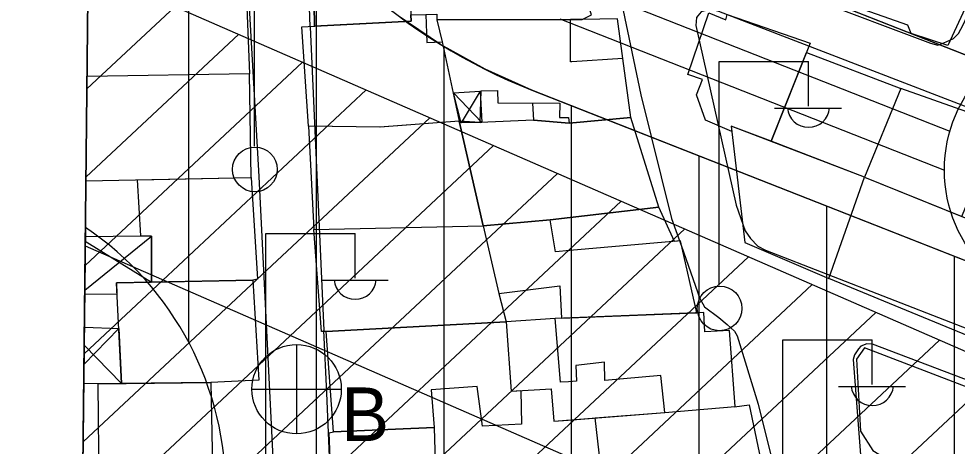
# Model space of a CAD drawing. Extents: x 417997 to 421451, y 4451742 to 4455216.
# Drawn here: x 419108.7 to 419182.3, y 4452716.7 to 4452750.1 of the extents above; entities that cross this region are included whole.
import ezdxf

# ---------------------------------------------------------------- set-up
doc = ezdxf.new("R2010")
doc.units = 0
for name, color, linetype in [('ADAKENARI', 7, 'Continuous'), ('B_Mesken', 7, 'Continuous'), ('B_Sundurma', 7, 'Continuous'), ('B_Teras', 7, 'Continuous'), ('KALDIRIM', 7, 'Continuous'), ('KD_DAIRE', 7, 'Continuous'), ('PAFTALAMA', 7, 'Continuous'), ('PL_KON_MEV_350', 7, 'Continuous'), ('S_Elektrik_Diregi', 7, 'Continuous'), ('S_Rogar_Kapagi_Buski', 7, 'Continuous'), ('SM_DAIRE', 7, 'Continuous'), ('SN_3_DERECE_KAYNAK_KORUMA', 7, 'Continuous'), ('TA_ENH_154', 7, 'Continuous'), ('TA_ENH_KORUMA', 7, 'Continuous'), ('TA_ENH_TARAMA', 7, 'Continuous'), ('TR_ORTAYOGUNKONUT', 7, 'Continuous'), ('Y_Lejant', 7, 'Continuous'), ('Yol_Sose', 7, 'Continuous')]:
    doc.layers.add(name, color=color, linetype=linetype)

msp = doc.modelspace()

# ---------------------------------------------------------------- linework, layer by layer
at = {"layer": 'ADAKENARI'}
for p, q in [((419277.123, 4452710.286), (419154.406, 4452758.519)), ((419277.123, 4452710.286), (419154.406, 4452758.519)), ((419148.919, 4452744.559), (419265.064, 4452698.909)), ((419148.919, 4452744.559), (419265.064, 4452698.909))]:
    msp.add_line(p, q, dxfattribs=at)
msp.add_arc((419165.38, 4452786.439), 44.999, 207.76938, 248.54329, dxfattribs=at)
msp.add_arc((419165.38, 4452786.439), 44.999, 207.76938, 248.54329, dxfattribs=at)
at = {"layer": 'B_Mesken'}
for points in [[(419131.64, 4452761.092), (419131.795, 4452756.373), (419131.898, 4452749.573), (419139.482, 4452749.948), (419139.458, 4452750.45), (419140.61, 4452750.48), (419141.491, 4452750.505), (419141.49, 4452750.058), (419152.873, 4452750.094), (419153.603, 4452750.463), (419152.756, 4452753.146), (419151.238, 4452753.155), (419149.779, 4452757.023), (419147.938, 4452757.07), (419147.288, 4452758.324), (419146.665, 4452758.344), (419146.774, 4452760.021), (419142.821, 4452760.122), (419142.912, 4452760.824), (419140.244, 4452760.884), (419140.229, 4452761.25)], [(419185.437, 4452756.453), (419181.521, 4452748.043), (419178.655, 4452748.985), (419178.398, 4452749.642), (419170.579, 4452752.412), (419173.452, 4452758.854), (419174.194, 4452758.523), (419175.082, 4452760.595), (419175.683, 4452760.28)], [(419130.9, 4452749.523), (419139.482, 4452749.948), (419139.458, 4452750.45), (419140.61, 4452750.48), (419140.701, 4452748.297), (419141.907, 4452748.326), (419143.247, 4452742.109), (419137.005, 4452741.649), (419131.43, 4452741.722)], [(419155.653, 4452750.145), (419152.873, 4452750.094), (419151.955, 4452750.091), (419141.49, 4452750.058), (419141.907, 4452748.326), (419143.247, 4452742.109), (419144.885, 4452742.029), (419144.966, 4452744.507), (419146.227, 4452744.52), (419146.264, 4452743.556), (419148.989, 4452743.544), (419149.068, 4452742.212), (419151.866, 4452741.978), (419156.692, 4452742.403), (419156.057, 4452747.034)], [(419170.755, 4452748.234), (419167.677, 4452740.542), (419164.547, 4452741.739), (419164.596, 4452741.32), (419162.543, 4452742.19), (419161.824, 4452744.18), (419162.294, 4452745.389), (419161.155, 4452745.772), (419162.813, 4452750.607), (419164.124, 4452750.068), (419164.246, 4452750.465)], [(419170.466, 4452747.511), (419177.85, 4452744.691), (419175.005, 4452737.741), (419167.677, 4452740.542)], [(419185.614, 4452741.948), (419177.85, 4452744.691), (419175.005, 4452737.741), (419182.638, 4452734.659)], [(419145.127, 4452733.928), (419143.247, 4452742.109), (419137.055, 4452741.653), (419131.43, 4452741.722), (419131.845, 4452733.645)], [(419158.889, 4452735.378), (419156.692, 4452742.403), (419151.866, 4452741.978), (419149.068, 4452742.212), (419144.885, 4452742.029), (419143.247, 4452742.109), (419145.127, 4452733.928), (419150.357, 4452734.393)], [(419172.218, 4452729.791), (419175.005, 4452737.741), (419164.547, 4452741.739), (419165.62, 4452732.605)], [(419119.115, 4452729.508), (419119.116, 4452733.124), (419118.28, 4452733.134), (419118.025, 4452737.521), (419126.941, 4452737.713), (419127.431, 4452729.747), (419127.076, 4452729.679)], [(419175.005, 4452737.741), (419190.143, 4452731.629), (419187.057, 4452723.683), (419172.218, 4452729.791), (419175.005, 4452737.741)], [(419158.889, 4452735.378), (419150.357, 4452734.393), (419145.127, 4452733.928), (419146.332, 4452728.62), (419151.121, 4452729.234), (419151.259, 4452726.69), (419161.873, 4452727.114), (419160.584, 4452732.736), (419160.101, 4452732.694)], [(419132.816, 4452725.642), (419132.452, 4452725.636), (419131.845, 4452733.645), (419145.127, 4452733.928), (419146.332, 4452728.62), (419146.922, 4452726.39)], [(419116.781, 4452721.572), (419116.369, 4452729.449), (419127.076, 4452729.679), (419127.538, 4452721.832), (419123.77, 4452721.64)], [(419162.41, 4452727.136), (419150.764, 4452726.67), (419146.922, 4452726.39), (419147.312, 4452720.966), (419150.449, 4452721.161), (419150.649, 4452718.617), (419159.363, 4452719.305), (419164.876, 4452719.761), (419164.422, 4452725.719), (419162.487, 4452725.607)], [(419147.312, 4452720.966), (419148.058, 4452721.012), (419148.127, 4452718.388), (419145.055, 4452718.217), (419144.658, 4452721.346), (419141.034, 4452721.074), (419141.281, 4452718.118), (419133.396, 4452717.793), (419132.816, 4452725.642), (419146.922, 4452726.39)], [(419174.991, 4452724.37), (419174.366, 4452723.471), (419174.697, 4452717.832), (419175.665, 4452716.327), (419188.69, 4452708.354), (419193.763, 4452705.457), (419195.107, 4452707.583), (419199.75, 4452715.549), (419190.857, 4452719.215), (419190.458, 4452718.43)], [(419115.031, 4452713.603), (419114.954, 4452721.554), (419123.77, 4452721.64), (419123.925, 4452713.71)], [(419164.805, 4452719.755), (419165.95, 4452719.907), (419167.754, 4452711.321), (419158.231, 4452710.887), (419158.215, 4452711.093), (419154.8, 4452710.9), (419153.894, 4452718.873), (419159.363, 4452719.305), (419164.876, 4452719.761)], [(419141.281, 4452718.118), (419141.505, 4452710.119), (419133.928, 4452709.844), (419133.373, 4452709.861), (419133.053, 4452717.716), (419133.396, 4452717.793)]]:
    msp.add_lwpolyline(points, close=True, dxfattribs=at)
for points in [[(419114.155, 4452753.298), (419126.483, 4452753.7), (419126.81, 4452745.817), (419114.073, 4452745.615)], [(419113.985, 4452737.435), (419126.941, 4452737.713), (419126.81, 4452745.817), (419114.073, 4452745.615)]]:
    msp.add_lwpolyline(points, dxfattribs=at)
at = {"layer": 'B_Sundurma'}
for p, q in [((419145.003, 4452742.009), (419142.791, 4452744.345)), ((419144.883, 4452744.484), (419143.383, 4452741.988)), ((419113.894, 4452728.879), (419119.116, 4452733.124)), ((419113.935, 4452732.729), (419119.115, 4452729.508)), ((419116.556, 4452725.867), (419113.831, 4452723.047)), ((419113.848, 4452724.587), (419116.781, 4452721.572))]:
    msp.add_line(p, q, dxfattribs=at)
msp.add_lwpolyline([(419144.883, 4452744.484), (419145.003, 4452742.009), (419143.383, 4452741.988), (419142.791, 4452744.345)], close=True, dxfattribs=at)
for points in [[(419113.939, 4452733.083), (419118.28, 4452733.134), (419119.116, 4452733.124), (419119.115, 4452729.508), (419116.369, 4452729.449), (419116.414, 4452728.579), (419113.89, 4452728.549)], [(419113.863, 4452725.98), (419116.556, 4452725.867), (419116.781, 4452721.572), (419114.954, 4452721.554), (419113.816, 4452721.581)]]:
    msp.add_lwpolyline(points, dxfattribs=at)
at = {"layer": 'B_Teras'}
for points in [[(419131.898, 4452749.573), (419131.795, 4452756.373), (419139.563, 4452756.255), (419139.458, 4452750.45), (419139.482, 4452749.948)], [(419152.068, 4452746.78), (419151.968, 4452746.774), (419151.955, 4452750.091), (419141.49, 4452750.058), (419141.907, 4452748.326), (419143.247, 4452742.109), (419144.885, 4452742.029), (419144.966, 4452744.507), (419146.227, 4452744.52), (419146.264, 4452743.556), (419151.13, 4452743.534), (419151.093, 4452742.41), (419151.812, 4452742.4), (419151.866, 4452741.978), (419152.017, 4452741.991), (419156.692, 4452742.403), (419156.057, 4452747.034)], [(419151.853, 4452726.714), (419161.873, 4452727.114), (419160.584, 4452732.736), (419151.91, 4452731.979), (419150.775, 4452731.88), (419150.357, 4452734.393), (419145.127, 4452733.928), (419146.332, 4452728.62), (419151.121, 4452729.234), (419151.259, 4452726.69)], [(419151.768, 4452718.705), (419159.363, 4452719.305), (419159.052, 4452722.19), (419154.64, 4452721.794), (419154.633, 4452723.238), (419152.384, 4452722.987), (419152.425, 4452721.758), (419151.8, 4452721.711), (419151.167, 4452721.664), (419150.764, 4452726.67), (419146.922, 4452726.39), (419147.312, 4452720.966), (419150.449, 4452721.161), (419150.649, 4452718.617)]]:
    msp.add_lwpolyline(points, close=True, dxfattribs=at)
at = {"layer": 'KALDIRIM'}
for p, q in [((419152.212, 4452752.934), (419181.695, 4452741.346)), ((419152.212, 4452752.934), (419181.695, 4452741.346)), ((419151.114, 4452750.142), (419181.264, 4452738.292)), ((419151.114, 4452750.142), (419181.264, 4452738.292))]:
    msp.add_line(p, q, dxfattribs=at)
at = {"layer": 'KD_DAIRE'}
msp.add_circle((419192.264, 4452738.296), 11, dxfattribs=at)
msp.add_circle((419192.264, 4452738.296), 11, dxfattribs=at)
at = {"layer": 'PAFTALAMA'}
msp.add_line((419138.441, 4455021.891), (419108.72, 4452245.779), dxfattribs=at)
msp.add_line((419138.441, 4455021.891), (419108.72, 4452245.779), dxfattribs=at)
at = {"layer": 'PL_KON_MEV_350'}
msp.add_line((419114.28, 4452765.095), (419113.211, 4452665.24), dxfattribs=at)
for points in [[(419338.263, 4452809.45), (419290.932, 4452715.558), (419277.123, 4452710.286), (419154.406, 4452758.519), (419151.377, 4452759.909), (419148.52, 4452761.626), (419145.872, 4452763.649), (419143.464, 4452765.954), (419141.327, 4452768.511), (419139.486, 4452771.29), (419137.966, 4452774.256), (419136.783, 4452777.373), (419135.954, 4452780.601), (419135.488, 4452783.901), (419135.391, 4452787.233), (419139.641, 4452947.996)], [(419113.211, 4452665.24), (419150.677, 4452645.125), (419183.024, 4452627.759), (419213.321, 4452671.387), (419226.574, 4452660.394), (419230.288, 4452664.533), (419234.19, 4452668.496), (419238.272, 4452672.274), (419242.524, 4452675.858), (419246.938, 4452679.241), (419251.503, 4452682.417), (419256.211, 4452685.377), (419261.051, 4452688.116), (419265.556, 4452690.529), (419265.064, 4452698.909), (419148.919, 4452744.559), (419145.263, 4452746.187), (419141.767, 4452748.133), (419138.457, 4452750.382)]]:
    msp.add_lwpolyline(points, dxfattribs=at)
at = {"layer": 'S_Elektrik_Diregi'}
for p, q in [((419127.188, 4452740.174), (419127.188, 4452757.674)), ((419163.61, 4452729.286), (419163.61, 4452746.786)), ((419163.61, 4452746.786), (419170.61, 4452746.786)), ((419170.61, 4452743.286), (419170.61, 4452746.786)), ((419167.95, 4452743.146), (419173.2, 4452743.146)), ((419128.087, 4452715.811), (419128.087, 4452733.311)), ((419128.087, 4452733.311), (419135.087, 4452733.311)), ((419135.087, 4452729.811), (419135.087, 4452733.311)), ((419132.427, 4452729.671), (419137.677, 4452729.671)), ((419168.613, 4452707.482), (419168.613, 4452724.982)), ((419168.613, 4452724.982), (419175.613, 4452724.982)), ((419175.613, 4452721.482), (419175.613, 4452724.982)), ((419172.953, 4452721.342), (419178.203, 4452721.342))]:
    msp.add_line(p, q, dxfattribs=at)
for centre in [(419127.224, 4452738.339), (419163.646, 4452727.451)]:
    msp.add_circle(centre, 1.75, dxfattribs=at)
for centre in [(419170.611, 4452743.299), (419135.087, 4452729.824), (419175.614, 4452721.495)]:
    msp.add_arc(centre, 1.658, 184.83843, 355.14641, dxfattribs=at)
at = {"layer": 'S_Rogar_Kapagi_Buski'}
for p, q in [((419130.494, 4452724.625), (419130.494, 4452717.625)), ((419126.994, 4452721.125), (419133.994, 4452721.125))]:
    msp.add_line(p, q, dxfattribs=at)
msp.add_circle((419130.494, 4452721.125), 3.5, dxfattribs=at)
at = {"layer": 'SM_DAIRE'}
msp.add_line((419113.945, 4452733.801), (419113.498, 4452692.071), dxfattribs=at)
msp.add_line((419113.945, 4452733.801), (419113.498, 4452692.071), dxfattribs=at)
msp.add_arc((419099.952, 4452713.084), 25, 302.80801, 55.96522, dxfattribs=at)
msp.add_arc((419099.952, 4452713.084), 25, 302.80801, 55.96522, dxfattribs=at)
at = {"layer": 'SN_3_DERECE_KAYNAK_KORUMA'}
msp.add_line((419126.495, 4453906.073), (419108.72, 4452245.779), dxfattribs=at)
msp.add_line((419126.495, 4453906.073), (419108.72, 4452245.779), dxfattribs=at)
at = {"layer": 'TA_ENH_154'}
msp.add_lwpolyline([(419113.929, 4452732.357), (419287.752, 4452656.502)], dxfattribs=at)
msp.add_lwpolyline([(419113.929, 4452732.357), (419287.752, 4452656.502)], dxfattribs=at)
at = {"layer": 'TA_ENH_KORUMA'}
msp.add_line((419114.162, 4452754.079), (419295.752, 4452674.834), dxfattribs=at)
msp.add_line((419114.162, 4452754.079), (419295.752, 4452674.834), dxfattribs=at)
at = {"layer": 'TA_ENH_TARAMA'}
for p, q in [((419114.061, 4452744.643), (419120.976, 4452751.106)), ((419114.061, 4452744.643), (419120.976, 4452751.106)), ((419113.987, 4452737.73), (419125.968, 4452748.927)), ((419113.987, 4452737.73), (419125.968, 4452748.927)), ((419113.913, 4452730.816), (419130.96, 4452746.748)), ((419113.913, 4452730.816), (419130.96, 4452746.748)), ((419113.839, 4452723.903), (419135.953, 4452744.57)), ((419113.839, 4452723.903), (419135.953, 4452744.57)), ((419113.765, 4452716.989), (419140.945, 4452742.391)), ((419113.765, 4452716.989), (419140.945, 4452742.391)), ((419113.691, 4452710.075), (419145.938, 4452740.213)), ((419113.691, 4452710.075), (419145.938, 4452740.213)), ((419113.617, 4452703.162), (419150.93, 4452738.034)), ((419113.617, 4452703.162), (419150.93, 4452738.034)), ((419113.543, 4452696.248), (419155.922, 4452735.855)), ((419113.543, 4452696.248), (419155.922, 4452735.855)), ((419113.469, 4452689.335), (419160.915, 4452733.677)), ((419113.469, 4452689.335), (419160.915, 4452733.677)), ((419113.395, 4452682.421), (419165.907, 4452731.498)), ((419113.395, 4452682.421), (419165.907, 4452731.498)), ((419113.321, 4452675.508), (419170.899, 4452729.319)), ((419113.321, 4452675.508), (419170.899, 4452729.319)), ((419113.247, 4452668.594), (419175.892, 4452727.141)), ((419113.247, 4452668.594), (419175.892, 4452727.141)), ((419116.548, 4452664.835), (419180.884, 4452724.962)), ((419116.548, 4452664.835), (419180.884, 4452724.962)), ((419120.764, 4452661.931), (419185.877, 4452722.783)), ((419120.764, 4452661.931), (419185.877, 4452722.783))]:
    msp.add_line(p, q, dxfattribs=at)
at = {"layer": 'TR_ORTAYOGUNKONUT'}
for p, q in [((419122.048, 4452724.779), (419122.048, 4452765.355)), ((419122.048, 4452724.779), (419122.048, 4452765.355)), ((419132.048, 4452655.127), (419132.048, 4452756.246)), ((419132.048, 4452655.127), (419132.048, 4452756.246)), ((419142.048, 4452649.758), (419142.048, 4452747.976)), ((419142.048, 4452649.758), (419142.048, 4452747.976)), ((419152.048, 4452644.389), (419152.048, 4452743.329)), ((419152.048, 4452644.389), (419152.048, 4452743.329)), ((419162.048, 4452639.021), (419162.048, 4452739.398)), ((419162.048, 4452639.021), (419162.048, 4452739.398)), ((419172.048, 4452633.652), (419172.048, 4452735.468)), ((419172.048, 4452633.652), (419172.048, 4452735.468)), ((419182.048, 4452628.283), (419182.048, 4452731.538)), ((419182.048, 4452628.283), (419182.048, 4452731.538))]:
    msp.add_line(p, q, dxfattribs=at)
at = {"layer": 'Y_Lejant'}
msp.add_lwpolyline([(419138.442, 4455021.89), (421266.409, 4454999.402), (421237.471, 4452223.294), (419108.722, 4452245.778)], close=True, dxfattribs=at)
at = {"layer": 'Yol_Sose'}
for points in [[(419161.528, 4452755.26), (419180.184, 4452748.22), (419180.757, 4452748.08), (419181.401, 4452748.339), (419181.975, 4452748.598), (419182.359, 4452748.98), (419182.743, 4452749.657), (419203.057, 4452793.937), (419203.18, 4452794.337), (419203.025, 4452794.807), (419180.694, 4452805.024), (419179.928, 4452804.991), (419179.667, 4452804.783), (419158.656, 4452757.538), (419158.533, 4452757.138), (419158.704, 4452756.459), (419159.138, 4452756.162)], [(419167.25, 4452732.016), (419191.42, 4452722.614), (419218.367, 4452712.267), (419267.542, 4452693.74), (419267.941, 4452693.687), (419268.741, 4452693.754), (419278.57, 4452697.864), (419281.459, 4452699.351), (419283.027, 4452700.441), (419283.34, 4452700.805), (419284.425, 4452703.027), (419284.376, 4452703.984), (419284.064, 4452704.315), (419163.58, 4452750.712), (419163.042, 4452750.836), (419162.624, 4452750.785), (419162.19, 4452750.681), (419161.945, 4452750.369), (419161.841, 4452750.23), (419161.786, 4452749.604), (419164.937, 4452735.546), (419165.661, 4452733.527), (419166.058, 4452732.935), (419166.647, 4452732.342)], [(419175.678, 4452700.712), (419175.911, 4452697.74), (419175.945, 4452697.41), (419176.36, 4452696.888), (419192.878, 4452686.57), (419208.721, 4452676.775), (419209.258, 4452676.513), (419209.953, 4452676.529), (419210.179, 4452676.597), (419210.666, 4452676.874), (419226.909, 4452703.9), (419226.982, 4452704.978), (419226.826, 4452705.221), (419175.619, 4452724.658), (419175.184, 4452724.677), (419174.715, 4452724.504), (419174.523, 4452724.296), (419174.209, 4452723.811), (419174.103, 4452723.464), (419174.736, 4452715.295), (419175.561, 4452702.068)]]:
    msp.add_lwpolyline(points, close=True, dxfattribs=at)
for points in [[(419116.179, 4452763.073), (419124.784, 4452763.503), (419125.304, 4452763.487), (419125.599, 4452763.338), (419126.112, 4452762.502), (419127.53, 4452737.788), (419129.062, 4452707.333)], [(419116.179, 4452763.073), (419124.784, 4452763.503), (419125.304, 4452763.487), (419125.599, 4452763.338), (419126.112, 4452762.502), (419127.53, 4452737.788), (419129.062, 4452707.333), (419129.126, 4452705.895)], [(419131.566, 4452749.524), (419131.107, 4452762.384), (419131.234, 4452762.58), (419131.377, 4452762.695), (419131.58, 4452762.789), (419131.881, 4452762.799), (419142.497, 4452762.078), (419143.334, 4452761.991), (419143.868, 4452761.814), (419145.699, 4452760.672)], [(419156.094, 4452750.801), (419157.463, 4452744.189), (419159.864, 4452734.495), (419160.656, 4452732.319), (419162.085, 4452728.229), (419162.466, 4452727.584), (419163.593, 4452726.746), (419164.234, 4452726.205), (419164.806, 4452725.665), (419165.03, 4452725.299), (419166.664, 4452719.956), (419168.225, 4452713.656), (419168.564, 4452711.255), (419168.867, 4452708.263), (419169.025, 4452703.341), (419168.885, 4452698.019), (419168.184, 4452691.065), (419166.945, 4452684.338), (419164.715, 4452677.526), (419157.856, 4452658.241), (419150.933, 4452640.659)], [(419131.566, 4452749.524), (419132.633, 4452725.725)], [(419133.319, 4452678.079), (419134.003, 4452681.702), (419134.131, 4452685.013), (419134.166, 4452689.786), (419132.855, 4452720.805), (419132.633, 4452725.725)]]:
    msp.add_lwpolyline(points, dxfattribs=at)

# ---------------------------------------------------------------- texts
at = {"layer": 'S_Rogar_Kapagi_Buski'}
msp.add_text('B', height=4.2, dxfattribs=at).set_placement((419133.994, 4452717.061))

doc.saveas('drawing.dxf')
